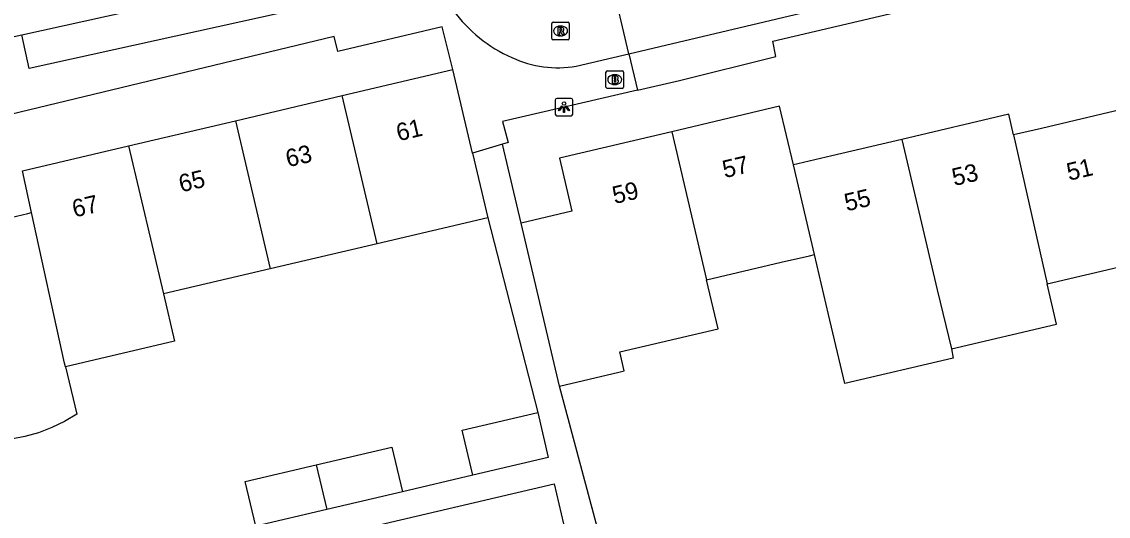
# Model space of a CAD drawing. Extents: x 157793 to 159380, y 380882 to 382313.
# Drawn here: x 158739.8 to 158801.8, y 381211.3 to 381239.6 of the extents above; entities that cross this region are included whole.
import ezdxf

# ---------------------------------------------------------------- set-up
doc = ezdxf.new("R2010")
doc.units = 0
for name, color, linetype in [('IMGEO_Brandkraan', 7, 'Continuous'), ('IMGEO_Lichtpunt', 7, 'Continuous'), ('IMGEO_Pand', 7, 'Continuous'), ('IMGEO_Pand_nummerreeks', 7, 'Continuous'), ('IMGEO_Rijbaan_lokaal_open', 7, 'Continuous'), ('IMGEO_Rioolput', 7, 'Continuous'), ('IMGEO_Voetpad_open', 7, 'Continuous')]:
    doc.layers.add(name, color=color, linetype=linetype)

msp = doc.modelspace()

# ---------------------------------------------------------------- linework, layer by layer
at = {"layer": 'IMGEO_Brandkraan'}
for p, q in [((158773.152, 381235.843), (158773.152, 381236.695)), ((158773.227, 381236.769), (158774.079, 381236.769)), ((158774.153, 381236.695), (158774.153, 381235.843)), ((158773.64, 381236.549), (158773.665, 381236.549)), ((158774.079, 381235.769), (158773.227, 381235.769)), ((158773.663, 381235.989), (158773.638, 381235.989))]:
    msp.add_line(p, q, dxfattribs=at)
for points in [[(158773.152, 381235.843), (158773.152, 381236.695)], [(158773.227, 381236.769), (158774.079, 381236.769)], [(158774.153, 381236.695), (158774.153, 381235.843)], [(158773.5, 381236.469), (158773.5, 381236.069), (158773.713, 381236.069)], [(158773.731, 381236.469), (158773.5, 381236.469)], [(158773.679, 381236.388), (158773.625, 381236.388), (158773.625, 381236.312)], [(158773.625, 381236.312), (158773.678, 381236.312)], [(158773.687, 381236.236), (158773.625, 381236.236), (158773.625, 381236.155)], [(158773.625, 381236.155), (158773.687, 381236.155)], [(158774.079, 381235.769), (158773.227, 381235.769)]]:
    msp.add_lwpolyline(points, dxfattribs=at)
for centre, radius, start, end in [((158773.229, 381236.693), 0.0765, 91.55205, 178.44795), ((158773.229, 381236.693), 0.0765, 91.55205, 178.44795), ((158774.077, 381236.693), 0.0765, 1.55205, 88.44795), ((158774.077, 381236.693), 0.0765, 1.55205, 88.44795), ((158773.68, 381236.35), 0.0379, 267.82845, 90.93552), ((158773.688, 381236.195), 0.0404, 269.87594, 90.50774), ((158773.719, 381236.32), 0.251, 268.66757, 293.53466), ((158773.735, 381236.324), 0.145, 59.4692, 91.53667), ((158773.76, 381236.371), 0.0922, 285.51372, 58.15012), ((158773.765, 381236.179), 0.105, 301.31148, 78.98903), ((158773.229, 381235.845), 0.0765, 181.55205, 268.44795), ((158773.229, 381235.845), 0.0765, 181.55205, 268.44795), ((158774.077, 381235.845), 0.0765, 271.55205, 358.44795), ((158774.077, 381235.845), 0.0765, 271.55205, 358.44795)]:
    msp.add_arc(centre, radius, start, end, dxfattribs=at)
for centre, major_axis, ratio, start_param, end_param in [((158773.639, 381236.269), (-0.387, 0.002), 0.722429, 4.712389, 7.853982), ((158773.664, 381236.269), (-0.39, 0.002), 0.717154, 1.570796, 4.712389)]:
    msp.add_ellipse(centre, major_axis=major_axis, ratio=ratio, start_param=start_param, end_param=end_param, dxfattribs=at)
at = {"layer": 'IMGEO_Lichtpunt'}
for p, q in [((158770.258, 381235.104), (158770.258, 381234.297)), ((158770.258, 381235.104), (158770.258, 381234.297)), ((158771.16, 381235.199), (158770.352, 381235.199)), ((158771.16, 381235.199), (158770.352, 381235.199)), ((158771.254, 381234.297), (158771.254, 381235.104)), ((158771.254, 381234.297), (158771.254, 381235.104)), ((158770.352, 381234.203), (158771.16, 381234.203)), ((158770.352, 381234.203), (158771.16, 381234.203))]:
    msp.add_line(p, q, dxfattribs=at)
for points in [[(158770.632, 381234.768), (158770.671, 381234.74), (158770.483, 381234.478), (158770.445, 381234.505), (158770.632, 381234.768)], [(158770.734, 381234.72), (158770.781, 381234.72), (158770.781, 381234.398), (158770.734, 381234.398), (158770.734, 381234.72)], [(158770.844, 381234.74), (158770.882, 381234.767), (158771.069, 381234.505), (158771.03, 381234.477), (158770.844, 381234.74)]]:
    msp.add_lwpolyline(points, dxfattribs=at)
msp.add_circle((158770.757, 381234.902), 0.0994, dxfattribs=at)
for centre, start, end in [((158770.352, 381235.104), 90, 180), ((158770.352, 381235.104), 90, 180), ((158771.16, 381235.104), 0, 90), ((158771.16, 381235.104), 0, 90), ((158770.352, 381234.297), 180, 270), ((158770.352, 381234.297), 180, 270), ((158771.16, 381234.297), 270, 0), ((158771.16, 381234.297), 270, 360)]:
    msp.add_arc(centre, 0.0946, start, end, dxfattribs=at)
at = {"layer": 'IMGEO_Pand'}
for points in [[(158758.087, 381235.355), (158764.408, 381236.842)], [(158765.53, 381232.074), (158764.408, 381236.842)], [(158751.997, 381233.923), (158758.087, 381235.355)], [(158760.079, 381226.896), (158758.087, 381235.355)], [(158783.863, 381231.394), (158783.075, 381234.745), (158776.908, 381233.294)], [(158796.425, 381233.109), (158796.158, 381234.287), (158790.047, 381232.849)], [(158802.601, 381234.561), (158798.027, 381233.485), (158796.597, 381233.149), (158796.425, 381233.109)], [(158745.878, 381232.483), (158751.997, 381233.923)], [(158751.997, 381233.923), (158753.98, 381225.464)], [(158776.908, 381233.294), (158770.497, 381231.785), (158771.21, 381228.754), (158768.303, 381228.07)], [(158776.908, 381233.294), (158778.745, 381225.483), (158778.899, 381224.827)], [(158796.425, 381233.109), (158798.354, 381224.599)], [(158740.342, 381228.67), (158739.817, 381231.058), (158745.878, 381232.483)], [(158745.878, 381232.483), (158747.883, 381224.027)], [(158790.047, 381232.849), (158786.048, 381231.908), (158784.106, 381231.451), (158783.863, 381231.394)], [(158790.047, 381232.849), (158792.066, 381224.263), (158792.9, 381220.881)], [(158765.53, 381232.074), (158766.398, 381228.382)], [(158785.067, 381226.278), (158783.863, 381231.394)], [(158734.044, 381227.188), (158738.169, 381228.158), (158740.123, 381228.618), (158740.342, 381228.67)], [(158742.282, 381219.866), (158742.233, 381220.065), (158740.342, 381228.67)], [(158766.398, 381228.382), (158760.079, 381226.896)], [(158770.495, 381218.754), (158769.448, 381223.203), (158768.303, 381228.07)], [(158760.079, 381226.896), (158753.98, 381225.464)], [(158778.899, 381224.827), (158783.164, 381225.831), (158784.781, 381226.211), (158785.067, 381226.278)], [(158792.9, 381220.881), (158792.984, 381220.36), (158786.802, 381218.905), (158785.874, 381222.848), (158785.067, 381226.278)], [(158798.354, 381224.599), (158804.598, 381226.068)], [(158753.98, 381225.464), (158747.883, 381224.027)], [(158770.495, 381218.754), (158773.881, 381219.551), (158774.199, 381219.626), (158773.942, 381220.72), (158779.554, 381222.04), (158778.899, 381224.827)], [(158792.9, 381220.881), (158798.897, 381222.292), (158798.354, 381224.599)], [(158747.883, 381224.027), (158748.517, 381221.332), (158742.282, 381219.866)], [(158742.282, 381219.866), (158742.921, 381217.157), (158742.228, 381216.74), (158741.5, 381216.386), (158740.744, 381216.098), (158739.966, 381215.877), (158739.171, 381215.727), (158738.366, 381215.647), (158737.557, 381215.638), (158736.75, 381215.701)], [(158765.551, 381213.672), (158764.946, 381216.245), (158769.255, 381217.258)], [(158769.255, 381217.258), (158769.86, 381214.686), (158765.551, 381213.672)], [(158756.606, 381214.26), (158760.931, 381215.278), (158761.533, 381212.721)], [(158753.153, 381210.749), (158752.551, 381213.306), (158756.606, 381214.26)], [(158756.606, 381214.26), (158757.206, 381211.703)], [(158761.533, 381212.721), (158757.206, 381211.703)], [(158757.206, 381211.703), (158753.153, 381210.749)]]:
    msp.add_lwpolyline(points, dxfattribs=at)
at = {"layer": 'IMGEO_Rijbaan_lokaal_open'}
for points in [[(158774.465, 381237.747), (158808.607, 381245.83)], [(158739.788, 381238.832), (158760.248, 381243.356)], [(158774.465, 381237.747), (158773.443, 381242.062)], [(158705.376, 381231.347), (158708.347, 381232.181), (158713.376, 381233.016), (158739.788, 381238.832)], [(158771.459, 381237.035), (158774.465, 381237.747)]]:
    msp.add_lwpolyline(points, dxfattribs=at)
for centre, radius, start, end in [((158771.137, 381245.119), 8.302, 216.03023, 246.17345), ((158770.418, 381243.261), 6.313, 245.3259, 279.4889)]:
    msp.add_arc(centre, radius, start, end, dxfattribs=at)
at = {"layer": 'IMGEO_Rioolput'}
for p, q in [((158770.059, 381238.619), (158770.059, 381239.471)), ((158770.134, 381239.545), (158770.986, 381239.545)), ((158770.547, 381239.325), (158770.572, 381239.325)), ((158771.06, 381239.471), (158771.06, 381238.619)), ((158770.986, 381238.545), (158770.134, 381238.545)), ((158770.57, 381238.765), (158770.545, 381238.765))]:
    msp.add_line(p, q, dxfattribs=at)
for points in [[(158770.059, 381238.619), (158770.059, 381239.471)], [(158770.134, 381239.545), (158770.986, 381239.545)], [(158770.648, 381239.243), (158770.396, 381239.245), (158770.396, 381238.845)], [(158770.574, 381239.164), (158770.52, 381239.164), (158770.52, 381239.083)], [(158771.06, 381239.471), (158771.06, 381238.619)], [(158770.986, 381238.545), (158770.134, 381238.545)], [(158770.396, 381238.845), (158770.52, 381238.845), (158770.52, 381239.007), (158770.531, 381239.007)], [(158770.52, 381239.083), (158770.572, 381239.083)], [(158770.578, 381238.978), (158770.649, 381238.845), (158770.789, 381238.845), (158770.724, 381238.971)]]:
    msp.add_lwpolyline(points, dxfattribs=at)
for centre, radius, start, end in [((158770.136, 381239.469), 0.0765, 91.55205, 178.44795), ((158770.136, 381239.469), 0.0765, 91.55205, 178.44795), ((158770.58, 381239.068), 0.0964, 77.00612, 93.18647), ((158770.594, 381239.125), 0.0378, 276.66336, 79.67722), ((158770.647, 381239.133), 0.109, 350.36119, 89.41601), ((158770.984, 381239.469), 0.0765, 1.55205, 88.44795), ((158770.984, 381239.469), 0.0765, 1.55205, 88.44795), ((158770.136, 381238.621), 0.0765, 181.55205, 268.44795), ((158770.136, 381238.621), 0.0765, 181.55205, 268.44795), ((158770.53, 381238.954), 0.0533, 26.02933, 88.69889), ((158770.556, 381239.272), 0.19, 274.7715, 282.96867), ((158770.645, 381239.133), 0.112, 277.58423, 350.98172), ((158770.629, 381238.918), 0.108, 29.51342, 73.79051), ((158770.984, 381238.621), 0.0765, 271.55205, 358.44795), ((158770.984, 381238.621), 0.0765, 271.55205, 358.44795)]:
    msp.add_arc(centre, radius, start, end, dxfattribs=at)
for centre, major_axis, ratio, start_param, end_param in [((158770.546, 381239.045), (-0.387, 0.002), 0.722429, 4.712389, 7.853982), ((158770.571, 381239.045), (-0.39, 0.002), 0.717154, 1.570796, 4.712389)]:
    msp.add_ellipse(centre, major_axis=major_axis, ratio=ratio, start_param=start_param, end_param=end_param, dxfattribs=at)
at = {"layer": 'IMGEO_Voetpad_open'}
for points in [[(158760.248, 381243.356), (158760.677, 381241.428), (158740.212, 381236.908), (158739.788, 381238.832)], [(158774.958, 381235.663), (158777.35, 381236.217), (158782.852, 381237.587), (158782.687, 381238.475), (158795.759, 381241.548), (158796.094, 381240.495), (158807.492, 381243.151), (158808.328, 381239.638), (158823.743, 381243.369)], [(158764.408, 381236.842), (158763.79, 381239.289), (158757.834, 381237.88), (158757.619, 381238.739), (158739.138, 381234.278), (158738.759, 381235.789), (158734.916, 381234.878), (158729.889, 381233.687), (158722.54, 381231.945), (158717.707, 381230.799), (158713.697, 381229.849)], [(158774.465, 381237.747), (158774.958, 381235.663)], [(158774.958, 381235.663), (158767.237, 381233.877), (158767.57, 381232.669), (158767.243, 381232.574)], [(158767.243, 381232.574), (158765.53, 381232.074)], [(158768.303, 381228.07), (158767.243, 381232.574)], [(158766.398, 381228.382), (158769.255, 381217.258)], [(158782.323, 381207.876), (158773.163, 381208.793), (158770.495, 381218.754)], [(158751.421, 381208.784), (158770.187, 381213.179), (158770.858, 381210.318), (158771.546, 381207.387), (158774.164, 381207.137)], [(158765.551, 381213.672), (158761.533, 381212.721)]]:
    msp.add_lwpolyline(points, dxfattribs=at)

# ---------------------------------------------------------------- texts
at = {"layer": 'IMGEO_Pand_nummerreeks'}
for s, rotation, p in [('61', 13.24658, (158761.304, 381232.742)), ('63', 13.23213, (158754.988, 381231.256)), ('57', 13.24105, (158779.937, 381230.636)), ('51', 13.23533, (158799.601, 381230.486)), ('65', 13.23015, (158748.883, 381229.821)), ('53', 13.24105, (158793.049, 381230.185)), ('59', 13.24105, (158773.649, 381229.156)), ('55', 13.24105, (158786.901, 381228.738)), ('67', 13.23533, (158742.794, 381228.388))]:
    msp.add_text(s, height=1, rotation=rotation, dxfattribs=at).set_placement(p)

doc.saveas('drawing.dxf')
